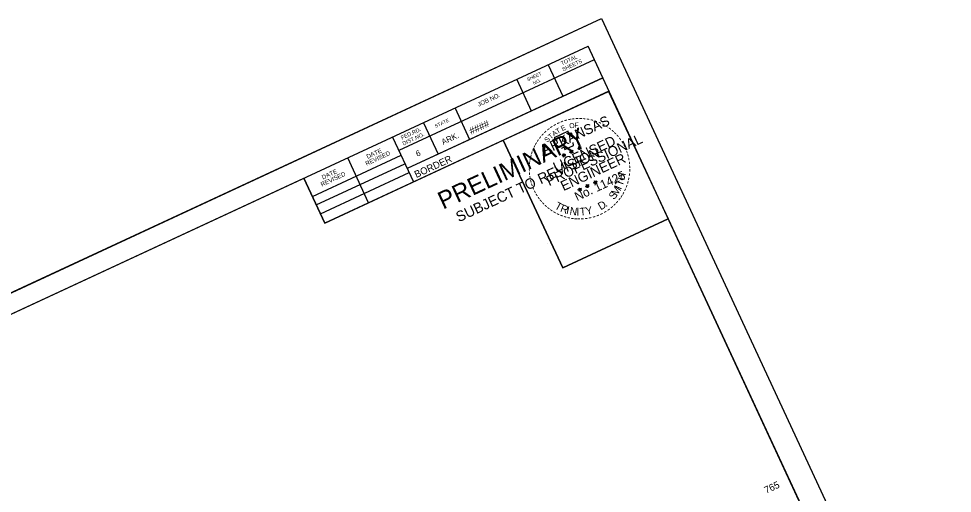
# Model space of a CAD drawing. Extents: x 1354696 to 1366163, y 660729 to 670380.
# Drawn here: x 1365399.1 to 1365585.7, y 665685.6 to 665780.5 of the extents above; entities that cross this region are included whole.
import ezdxf

# ---------------------------------------------------------------- set-up
doc = ezdxf.new("R2010")
doc.units = 0
for name, color, linetype in [('R_Axis Annot', 7, 'Continuous'), ('R_Border', 7, 'Continuous'), ('R_Border PE', 7, 'Continuous'), ('R_Border Prem', 7, 'Continuous'), ('R_No Plot', 7, 'Continuous')]:
    doc.layers.add(name, color=color, linetype=linetype)

msp = doc.modelspace()

# ---------------------------------------------------------------- linework, layer by layer
at = {"layer": 'R_Border'}
for p, q in [((1365226.13, 665641.82), (1365512.9, 665774.97)), ((1365599.42, 665588.61), (1365512.9, 665774.97)), ((1365514.14, 665772.3), (1365475.05, 665754.15)), ((1365504.92, 665771.26), (1365507.85, 665764.97)), ((1365514.13, 665772.32), (1365514.13, 665772.32)), ((1365515.83, 665768.67), (1365476.73, 665750.52)), ((1365479.42, 665751.77), (1365515.83, 665768.67)), ((1365498.63, 665768.34), (1365501.55, 665762.04)), ((1365517.07, 665766), (1365460.25, 665739.63)), ((1365486.31, 665762.62), (1365489.23, 665756.32)), ((1365480.02, 665759.7), (1365482.94, 665753.4)), ((1365473.81, 665756.82), (1365477.97, 665747.85)), ((1365457.78, 665744.94), (1365475.51, 665753.17)), ((1365469.03, 665743.7), (1365464.87, 665752.66)), ((1365458.57, 665743.25), (1365476.29, 665751.48)), ((1365459.38, 665741.49), (1365477.11, 665749.72)), ((1365460.25, 665739.63), (1365456.09, 665748.59))]:
    msp.add_line(p, q, dxfattribs=at)
at = {"layer": 'R_Border PE'}
for p, q in [((1365510.83, 665754.56), (1365511.07, 665754.62)), ((1365510.83, 665754.56), (1365511.19, 665754.6)), ((1365510.83, 665754.56), (1365511.09, 665754.54)), ((1365511.19, 665754.6), (1365511.03, 665754.93)), ((1365511.03, 665754.93), (1365511.18, 665754.73)), ((1365511.03, 665754.93), (1365511.1, 665754.69)), ((1365511.12, 665754.24), (1365511.19, 665754.6)), ((1365511.12, 665754.24), (1365511.22, 665754.53)), ((1365511.12, 665754.24), (1365511.13, 665754.52)), ((1365511.46, 665754.85), (1365511.19, 665754.6)), ((1365511.51, 665754.42), (1365511.19, 665754.6)), ((1365511.46, 665754.85), (1365511.22, 665754.68)), ((1365511.51, 665754.42), (1365511.22, 665754.53)), ((1365511.51, 665754.42), (1365511.26, 665754.63)), ((1365511.46, 665754.85), (1365511.31, 665754.67)), ((1365507.71, 665753.12), (1365507.95, 665753.19)), ((1365507.71, 665753.12), (1365508.07, 665753.17)), ((1365507.71, 665753.12), (1365507.97, 665753.11)), ((1365508.07, 665753.17), (1365507.91, 665753.5)), ((1365507.91, 665753.5), (1365508.06, 665753.29)), ((1365507.91, 665753.5), (1365507.98, 665753.25)), ((1365508, 665752.81), (1365508.07, 665753.17)), ((1365508, 665752.81), (1365508.1, 665753.09)), ((1365508, 665752.81), (1365508.01, 665753.08)), ((1365508.34, 665753.41), (1365508.07, 665753.17)), ((1365508.39, 665752.99), (1365508.07, 665753.17)), ((1365508.34, 665753.41), (1365508.1, 665753.25)), ((1365508.39, 665752.99), (1365508.1, 665753.09)), ((1365508.39, 665752.99), (1365508.14, 665753.19)), ((1365508.34, 665753.41), (1365508.19, 665753.23)), ((1365509.22, 665753.82), (1365509.47, 665753.89)), ((1365509.22, 665753.82), (1365509.58, 665753.87)), ((1365509.22, 665753.82), (1365509.49, 665753.81)), ((1365509.58, 665753.87), (1365509.43, 665754.2)), ((1365509.43, 665754.2), (1365509.58, 665753.99)), ((1365509.43, 665754.2), (1365509.5, 665753.95)), ((1365509.51, 665753.51), (1365509.58, 665753.87)), ((1365509.51, 665753.51), (1365509.62, 665753.8)), ((1365509.51, 665753.51), (1365509.52, 665753.78)), ((1365509.85, 665754.12), (1365509.58, 665753.87)), ((1365509.9, 665753.69), (1365509.58, 665753.87)), ((1365509.85, 665754.12), (1365509.61, 665753.95)), ((1365509.9, 665753.69), (1365509.62, 665753.79)), ((1365509.9, 665753.69), (1365509.65, 665753.9)), ((1365509.85, 665754.12), (1365509.71, 665753.94)), ((1365512.4, 665746.95), (1365512.65, 665747.02)), ((1365512.4, 665746.95), (1365512.77, 665747)), ((1365512.4, 665746.95), (1365512.67, 665746.94)), ((1365512.77, 665747), (1365512.61, 665747.33)), ((1365512.61, 665747.33), (1365512.76, 665747.12)), ((1365512.61, 665747.33), (1365512.68, 665747.08)), ((1365512.7, 665746.64), (1365512.77, 665747)), ((1365512.7, 665746.64), (1365512.8, 665746.93)), ((1365512.7, 665746.64), (1365512.71, 665746.91)), ((1365513.04, 665747.25), (1365512.77, 665747)), ((1365513.09, 665746.82), (1365512.77, 665747)), ((1365513.04, 665747.25), (1365512.8, 665747.08)), ((1365513.09, 665746.82), (1365512.8, 665746.92)), ((1365513.09, 665746.82), (1365512.84, 665747.03)), ((1365513.04, 665747.25), (1365512.89, 665747.07)), ((1365514.01, 665747.69), (1365514.26, 665747.75)), ((1365514.01, 665747.69), (1365514.37, 665747.73)), ((1365514.01, 665747.69), (1365514.28, 665747.68)), ((1365514.37, 665747.73), (1365514.22, 665748.06)), ((1365514.22, 665748.06), (1365514.37, 665747.86)), ((1365514.22, 665748.06), (1365514.29, 665747.82)), ((1365514.3, 665747.37), (1365514.37, 665747.73)), ((1365514.3, 665747.37), (1365514.41, 665747.66)), ((1365514.3, 665747.37), (1365514.32, 665747.65)), ((1365514.64, 665747.98), (1365514.37, 665747.73)), ((1365514.69, 665747.55), (1365514.37, 665747.73)), ((1365514.64, 665747.98), (1365514.4, 665747.82)), ((1365514.69, 665747.55), (1365514.41, 665747.66)), ((1365514.69, 665747.55), (1365514.45, 665747.76)), ((1365514.64, 665747.98), (1365514.5, 665747.8)), ((1365510.89, 665746.25), (1365511.14, 665746.32)), ((1365510.89, 665746.25), (1365511.25, 665746.3)), ((1365510.89, 665746.25), (1365511.16, 665746.24)), ((1365511.25, 665746.3), (1365511.1, 665746.63)), ((1365511.1, 665746.63), (1365511.25, 665746.42)), ((1365511.1, 665746.63), (1365511.17, 665746.38)), ((1365511.18, 665745.94), (1365511.25, 665746.3)), ((1365511.18, 665745.94), (1365511.29, 665746.22)), ((1365511.18, 665745.94), (1365511.19, 665746.21)), ((1365511.52, 665746.54), (1365511.25, 665746.3)), ((1365511.57, 665746.12), (1365511.25, 665746.3)), ((1365511.52, 665746.54), (1365511.28, 665746.38)), ((1365511.57, 665746.12), (1365511.29, 665746.22)), ((1365511.57, 665746.12), (1365511.33, 665746.32)), ((1365511.52, 665746.54), (1365511.38, 665746.36))]:
    msp.add_line(p, q, dxfattribs=at)
for points in [[(1365509.68, 665757.3), (1365509.69, 665757.61), (1365509.08, 665757.3), (1365508.94, 665757.97), (1365506.11, 665756.65)], [(1365506.11, 665756.65), (1365506.7, 665756.02)], [(1365507.58, 665754.66), (1365507.61, 665754.59), (1365508.13, 665754.8), (1365508.28, 665754.35), (1365509.98, 665755.14), (1365509.93, 665755.71)], [(1365511.03, 665754.93), (1365511.51, 665754.42), (1365510.83, 665754.56), (1365511.46, 665754.85), (1365511.12, 665754.24), (1365511.03, 665754.93)], [(1365507.91, 665753.5), (1365508.39, 665752.99), (1365507.71, 665753.12), (1365508.34, 665753.41), (1365508, 665752.81), (1365507.91, 665753.5)], [(1365509.43, 665754.2), (1365509.9, 665753.69), (1365509.22, 665753.82), (1365509.85, 665754.12), (1365509.51, 665753.51), (1365509.43, 665754.2)], [(1365512.61, 665747.33), (1365513.09, 665746.82), (1365512.4, 665746.95), (1365513.04, 665747.25), (1365512.7, 665746.64), (1365512.61, 665747.33)], [(1365514.22, 665748.06), (1365514.69, 665747.55), (1365514.01, 665747.69), (1365514.64, 665747.98), (1365514.3, 665747.37), (1365514.22, 665748.06)], [(1365511.1, 665746.63), (1365511.57, 665746.12), (1365510.89, 665746.25), (1365511.52, 665746.54), (1365511.18, 665745.94), (1365511.1, 665746.63)]]:
    msp.add_lwpolyline(points, dxfattribs=at)
for centre, radius in [((1365511.19, 665754.6), 0.172), ((1365511.19, 665754.6), 0.145), ((1365511.19, 665754.6), 0.116), ((1365511.19, 665754.6), 0.0991), ((1365511.19, 665754.6), 0.0747), ((1365511.19, 665754.6), 0.0495), ((1365511.19, 665754.6), 0.0296), ((1365508.07, 665753.16), 0.172), ((1365508.07, 665753.16), 0.145), ((1365508.07, 665753.16), 0.116), ((1365508.07, 665753.16), 0.0991), ((1365508.07, 665753.16), 0.0747), ((1365508.07, 665753.16), 0.0495), ((1365508.07, 665753.16), 0.0296), ((1365509.58, 665753.87), 0.172), ((1365509.58, 665753.87), 0.145), ((1365509.58, 665753.87), 0.116), ((1365509.58, 665753.87), 0.0991), ((1365509.58, 665753.87), 0.0747), ((1365509.58, 665753.87), 0.0495), ((1365509.58, 665753.87), 0.0296), ((1365512.77, 665747), 0.172), ((1365512.77, 665747), 0.145), ((1365512.77, 665747), 0.116), ((1365512.77, 665747), 0.0991), ((1365512.77, 665747), 0.0747), ((1365512.77, 665747), 0.0495), ((1365512.77, 665747), 0.0296), ((1365514.37, 665747.73), 0.172), ((1365514.37, 665747.73), 0.145), ((1365514.37, 665747.73), 0.116), ((1365514.37, 665747.73), 0.0991), ((1365514.37, 665747.73), 0.0747), ((1365514.37, 665747.73), 0.0495), ((1365514.37, 665747.73), 0.0296), ((1365511.25, 665746.29), 0.172), ((1365511.25, 665746.29), 0.145), ((1365511.25, 665746.29), 0.116), ((1365511.25, 665746.29), 0.0991), ((1365511.25, 665746.29), 0.0747), ((1365511.25, 665746.29), 0.0495), ((1365511.25, 665746.29), 0.0296)]:
    msp.add_circle(centre, radius, dxfattribs=at)
at = {"layer": 'R_No Plot'}
for p, q in [((1365213.24, 665640.13), (1365515.58, 665780.5)), ((1365504.78, 665735.54), (1365504.78, 665735.54))]:
    msp.add_line(p, q, dxfattribs=at)
for points in [[(1365213.23, 665640.13), (1365515.58, 665780.5), (1365605.41, 665587), (1365303.07, 665446.63)], [(1365495.91, 665756.18), (1365516.96, 665765.95), (1365528.92, 665740.47), (1365507.87, 665730.69)], [(1365438.29, 665740.33), (1365456.09, 665748.59), (1365460.25, 665739.63), (1365474.86, 665746.41), (1365495.91, 665756.18), (1365507.87, 665730.69), (1365528.92, 665740.47), (1365599.42, 665588.61), (1365312.64, 665455.47), (1365226.13, 665641.82)]]:
    msp.add_lwpolyline(points, close=True, dxfattribs=at)

# ---------------------------------------------------------------- texts
at = {"layer": 'R_Axis Annot'}
msp.add_text('765', height=1.4, rotation=24.9042, dxfattribs=at).set_placement((1365548.52, 665685.48))
at = {"layer": 'R_Border'}
for s, height, p in [('TOTAL', 0.782, (1365507.68, 665771.13)), ('SHEETS', 0.782, (1365507.92, 665769.94)), ('SHEET', 0.684, (1365500.85, 665767.96)), ('NO.', 0.684, (1365502.06, 665767.22)), ('JOB NO.', 0.879, (1365491.04, 665762.88)), ('STATE', 0.684, (1365482.44, 665758.66)), ('####', 1.4, (1365489.55, 665757.29)), ('FED.RD.', 0.782, (1365475.69, 665756.28)), ('DIST.NO.', 0.782, (1365476.01, 665755.12)), ('ARK.', 1.172, (1365483.91, 665755.24)), ('DATE', 0.879, (1365468.84, 665752.45)), ('REVISED', 0.879, (1365468.63, 665751.06)), ('BORDER', 1.4, (1365478.58, 665748.61)), ('6', 1.17, (1365478.78, 665752.86)), ('REVISED', 0.879, (1365459.69, 665746.9)), ('DATE', 0.879, (1365459.9, 665748.3))]:
    msp.add_text(s, height=height, rotation=24.9042, dxfattribs=at).set_placement(p)
at = {"layer": 'R_Border PE'}
for s, height, rotation, p in [('ARKANSAS', 2, 24.9042, (1365504.22, 665753.25)), ('-', 1.6, 22.6472, (1365507.57, 665759.21)), ('-', 1.6, 17.0659, (1365508.27, 665759.47)), ('-', 1.6, 12.1091, (1365508.97, 665759.67)), ('-', 1.6, 7.2404, (1365509.61, 665759.79)), ('-', 1.6, 2.7593, (1365510.37, 665759.9)), ('-', 1.6, 359.0253, (1365511.06, 665759.92)), ('-', 1.6, 354.5451, (1365511.7, 665759.91)), ('-', 1.6, 350.7668, (1365512.44, 665759.85)), ('-', 1.6, 345.4339, (1365513.17, 665759.72)), ('-', 1.6, 340.4828, (1365513.92, 665759.53)), ('-', 1.6, 44.0803, (1365504.5, 665757.15)), ('-', 1.6, 38.5343, (1365505.08, 665757.68)), ('-', 1.6, 35.1235, (1365505.62, 665758.12)), ('A', 1, 36.1173, (1365506.09, 665756.93)), ('-', 1.6, 30.801, (1365506.24, 665758.52)), ('T', 1, 30.9269, (1365506.79, 665757.44)), ('-', 1.6, 25.0904, (1365506.91, 665758.91)), ('E', 1, 25.7365, (1365507.74, 665758)), ('O', 1, 15.3557, (1365509.29, 665758.49)), ('F', 1, 4.9748, (1365510.25, 665758.68)), ('-', 1.6, 334.7839, (1365514.67, 665759.27)), ('-', 1.6, 331.5563, (1365515.4, 665758.95)), ('-', 1.4, 328.5795, (1365516.08, 665758.64)), ('-', 1.6, 324.5725, (1365516.62, 665758.22)), ('-', 1.6, 319.567, (1365517.17, 665757.8)), ('-', 1.6, 58.9677, (1365503.21, 665755.5)), ('-', 1.6, 53.696, (1365503.6, 665756.08)), ('-', 1.6, 49.2114, (1365504.04, 665756.64)), ('S', 1, 46.4982, (1365504.75, 665755.67)), ('PROFESSIONAL', 2, 24.9042, (1365505.11, 665746.99)), ('T', 1, 41.3078, (1365505.44, 665756.35)), ('LICENSED', 2, 24.9042, (1365506.51, 665749.74)), ('-', 1.6, 315.477, (1365517.65, 665757.39)), ('-', 1.6, 310.0274, (1365518.11, 665756.96)), ('-', 1.6, 305.4535, (1365518.6, 665756.37)), ('-', 1.6, 67.8664, (1365502.36, 665753.79)), ('-', 1.6, 63.8548, (1365502.58, 665754.35)), ('-', 1.6, 61.1359, (1365502.85, 665754.9)), ('DWB', 0.01, 24.9042, (1365511.18, 665754.59)), ('-', 1.6, 301.5003, (1365519.07, 665755.74)), ('-', 1.6, 299.2343, (1365519.43, 665755.11)), ('-', 1.6, 294.8448, (1365519.72, 665754.55)), ('-', 1.6, 79.1366, (1365501.86, 665751.87)), ('-', 1.6, 75.5183, (1365502, 665752.56)), ('-', 1.6, 73.3272, (1365502.16, 665753.17)), ('ENGINEER', 2, 24.9042, (1365507.99, 665745.99)), ('DWB', 0.01, 24.9042, (1365508.06, 665753.16)), ('DWB', 0.01, 24.9042, (1365509.57, 665753.86)), ('-', 1.6, 288.4214, (1365519.99, 665753.94)), ('-', 1.6, 285.8995, (1365520.2, 665753.32)), ('-', 1.6, 280.6668, (1365520.38, 665752.66)), ('-', 1.6, 87.7755, (1365501.76, 665750.57)), ('-', 1.6, 82.9748, (1365501.79, 665751.26)), ('-', 1.6, 277.7723, (1365520.52, 665751.93)), ('-', 1.6, 272.7928, (1365520.6, 665751.22)), ('-', 1.6, 92.6784, (1365501.79, 665749.9)), ('-', 1.6, 97.2986, (1365501.85, 665749.24)), ('-', 1.6, 100.3651, (1365501.97, 665748.51)), ('No. 11425', 1.757, 24.9042, (1365510.71, 665744)), ('H', 1.54, 79.513, (1365520.2, 665748.11)), ('-', 1.6, 258.7494, (1365520.5, 665748.93)), ('-', 1.6, 263.9754, (1365520.59, 665749.7)), ('-', 1.6, 269.5239, (1365520.63, 665750.54)), ('-', 1.6, 106.1054, (1365502.16, 665747.81)), ('-', 1.6, 110.0905, (1365502.38, 665747.15)), ('-', 1.6, 113.9664, (1365502.65, 665746.5)), ('DWB', 0.01, 24.9042, (1365512.76, 665746.99)), ('DWB', 0.01, 24.9042, (1365514.37, 665747.72)), ('M', 1.54, 57.5605, (1365518.68, 665744.9)), ('I', 1.54, 67.0178, (1365519.49, 665746.21)), ('T', 1.54, 71.5486, (1365519.79, 665746.88)), ('-', 1.6, 250.6695, (1365520.15, 665747.53)), ('-', 1.6, 256.1579, (1365520.35, 665748.24)), ('-', 1.6, 119.1, (1365502.99, 665745.86)), ('-', 1.6, 123.8521, (1365503.33, 665745.29)), ('DWB', 0.01, 24.9042, (1365511.24, 665746.29)), ('S', 1.54, 51.8354, (1365518.09, 665744.18)), ('-', 1.6, 237.1533, (1365519.27, 665745.61)), ('-', 1.6, 240.6405, (1365519.59, 665746.19)), ('-', 1.6, 245.9893, (1365519.89, 665746.85)), ('-', 1.6, 126.6191, (1365503.76, 665744.68)), ('-', 1.6, 130.362, (1365504.16, 665744.21)), ('-', 1.6, 133.9916, (1365504.62, 665743.72)), ('-', 1.6, 138.9685, (1365505.1, 665743.29)), ('T', 1.54, 330.9447, (1365506.08, 665742.61)), ('R', 1.54, 338.9091, (1365507.22, 665741.98)), ('D', 1.54, 31.3011, (1365515.45, 665742.15)), ('.', 1.54, 38.6683, (1365516.48, 665742.76)), ('-', 1.6, 225.6226, (1365518.03, 665744)), ('-', 1.6, 229.1558, (1365518.48, 665744.51)), ('-', 1.6, 232.261, (1365518.91, 665745.06)), ('-', 1.6, 140.633, (1365505.64, 665742.86)), ('-', 1.6, 145.3513, (1365506.21, 665742.48)), ('-', 1.6, 150.7976, (1365506.81, 665742.14)), ('-', 1.6, 155.6223, (1365507.46, 665741.83)), ('-', 1.6, 159.128, (1365508.16, 665741.56)), ('I', 1.54, 346.8735, (1365508.43, 665741.52)), ('N', 1.54, 351.4044, (1365509.14, 665741.33)), ('I', 1.54, 0.2645, (1365510.57, 665741.13)), ('T', 1.54, 4.7953, (1365511.3, 665741.11)), ('Y', 1.54, 12.7597, (1365512.59, 665741.22)), ('-', 1.6, 201.4224, (1365514.96, 665741.84)), ('-', 1.6, 206.4959, (1365515.63, 665742.17)), ('-', 1.6, 210.7208, (1365516.33, 665742.58)), ('-', 1.6, 216.1899, (1365516.95, 665743.01)), ('-', 1.6, 220.3785, (1365517.52, 665743.5)), ('-', 1.6, 163.838, (1365508.83, 665741.36)), ('-', 1.6, 169.5505, (1365509.51, 665741.22)), ('-', 1.6, 172.994, (1365510.17, 665741.12)), ('-', 1.6, 176.4746, (1365510.84, 665741.07)), ('-', 1.6, 179.5044, (1365511.41, 665741.07)), ('-', 1.6, 183.4654, (1365512.09, 665741.1)), ('-', 1.6, 187.7024, (1365512.8, 665741.19)), ('-', 1.6, 192.4597, (1365513.52, 665741.35)), ('-', 1.6, 198.0196, (1365514.26, 665741.57))]:
    msp.add_text(s, height=height, rotation=rotation, dxfattribs=at).set_placement(p)
at = {"layer": 'R_Border Prem'}
for s, height, p in [('PRELIMINARY', 3.5, (1365483.91, 665742.3)), ('SUBJECT TO REVISION', 2.0751, (1365487.08, 665739.77)), ('DWB', 0.01, (1365483.81, 665744.3))]:
    msp.add_text(s, height=height, rotation=24.9042, dxfattribs=at).set_placement(p)

doc.saveas('drawing.dxf')
